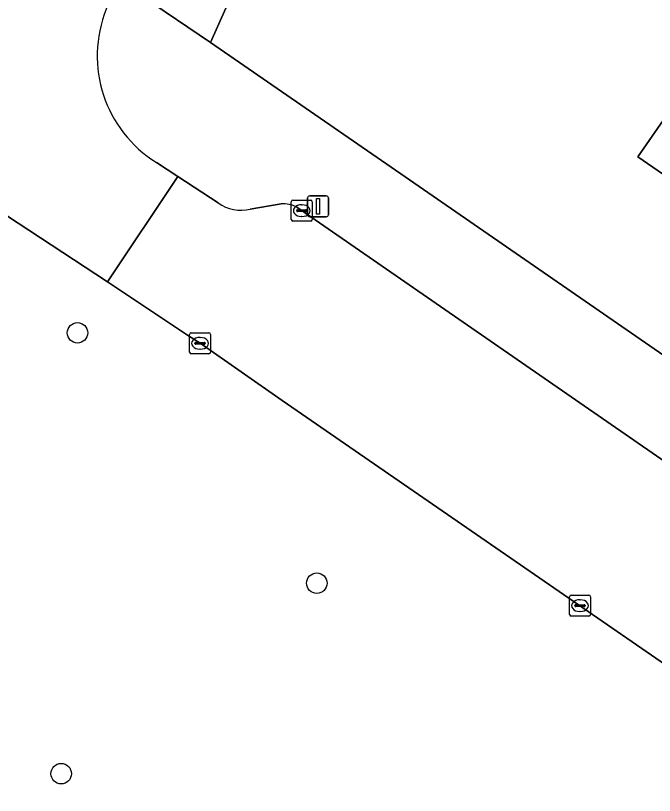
# Model space of a CAD drawing. Extents: x 162803 to 163818, y 381639 to 382475.
# Drawn here: x 163137.93 to 163168.45, y 381969.97 to 382007.24 of the extents above; entities that cross this region are included whole.
import ezdxf

# ---------------------------------------------------------------- set-up
doc = ezdxf.new("R2010")
doc.units = 0
for name, color, linetype in [('IMGEO_Boom', 7, 'Continuous'), ('IMGEO_Erf', 7, 'Continuous'), ('IMGEO_Kolk', 7, 'Continuous'), ('IMGEO_Lichtmast', 7, 'Continuous'), ('IMGEO_Loofbos', 7, 'Continuous'), ('IMGEO_Pand', 7, 'Continuous'), ('IMGEO_Rijbaan_lokaal_gesloten', 7, 'Continuous'), ('IMGEO_Rijbaan_lokaal_open', 7, 'Continuous'), ('IMGEO_Voetpad_open', 7, 'Continuous')]:
    doc.layers.add(name, color=color, linetype=linetype)

msp = doc.modelspace()

# ---------------------------------------------------------------- linework, layer by layer
at = {"layer": 'IMGEO_Boom'}
for centre in [(163140.892, 381992.079), (163152.324, 381980.111), (163140.112, 381971.006)]:
    msp.add_circle(centre, 0.489, dxfattribs=at)
at = {"layer": 'IMGEO_Erf'}
for points in [[(163181.042, 382027.961), (163158.644, 382035.308), (163157.261, 382031.134), (163152.976, 382019.388), (163149.842, 382011.784), (163147.249, 382005.964), (163155.874, 382000), (163183.007, 381981.238)], [(163171.797, 381997.646), (163168.37, 382000), (163167.654, 382000.492), (163170.503, 382004.602)]]:
    msp.add_lwpolyline(points, dxfattribs=at)
at = {"layer": 'IMGEO_Kolk'}
for p, q in [((163151.104, 381997.493), (163151.104, 381998.345)), ((163151.179, 381998.419), (163152.031, 381998.419)), ((163152.105, 381998.345), (163152.105, 381997.493)), ((163151.406, 381997.962), (163151.804, 381997.962)), ((163151.592, 381998.199), (163151.617, 381998.199)), ((163151.363, 381997.913), (163151.363, 381997.925)), ((163151.801, 381997.876), (163151.403, 381997.876)), ((163151.615, 381997.639), (163151.59, 381997.639)), ((163151.847, 381997.925), (163151.847, 381997.913)), ((163152.031, 381997.419), (163151.179, 381997.419)), ((163146.245, 381991.152), (163146.245, 381992.004)), ((163146.32, 381992.078), (163147.172, 381992.078)), ((163147.246, 381992.004), (163147.246, 381991.152)), ((163146.547, 381991.621), (163146.945, 381991.621)), ((163146.733, 381991.858), (163146.758, 381991.858)), ((163146.504, 381991.572), (163146.504, 381991.584)), ((163146.942, 381991.535), (163146.544, 381991.535)), ((163146.756, 381991.298), (163146.731, 381991.298)), ((163146.988, 381991.584), (163146.988, 381991.572)), ((163147.172, 381991.078), (163146.32, 381991.078)), ((163164.396, 381978.612), (163164.396, 381979.464)), ((163164.471, 381979.538), (163165.323, 381979.538)), ((163164.884, 381979.318), (163164.909, 381979.318)), ((163165.397, 381979.464), (163165.397, 381978.612)), ((163164.655, 381979.032), (163164.655, 381979.044)), ((163165.093, 381978.995), (163164.695, 381978.995)), ((163164.698, 381979.081), (163165.096, 381979.081)), ((163165.139, 381979.044), (163165.139, 381979.032)), ((163164.907, 381978.758), (163164.882, 381978.758)), ((163165.323, 381978.538), (163164.471, 381978.538))]:
    msp.add_line(p, q, dxfattribs=at)
for points in [[(163151.104, 381997.493), (163151.104, 381998.345)], [(163151.179, 381998.419), (163152.031, 381998.419)], [(163152.105, 381998.345), (163152.105, 381997.493)], [(163152.031, 381997.419), (163151.179, 381997.419)], [(163146.245, 381991.152), (163146.245, 381992.004)], [(163146.32, 381992.078), (163147.172, 381992.078)], [(163147.246, 381992.004), (163147.246, 381991.152)], [(163147.172, 381991.078), (163146.32, 381991.078)], [(163164.396, 381978.612), (163164.396, 381979.464)], [(163164.471, 381979.538), (163165.323, 381979.538)], [(163165.397, 381979.464), (163165.397, 381978.612)], [(163165.323, 381978.538), (163164.471, 381978.538)]]:
    msp.add_lwpolyline(points, dxfattribs=at)
for centre, radius, start, end in [((163151.181, 381998.343), 0.0765, 91.552, 178.448), ((163151.181, 381998.343), 0.0765, 91.552, 178.448), ((163152.029, 381998.343), 0.0765, 1.552, 88.448), ((163152.029, 381998.343), 0.0765, 1.552, 88.448), ((163151.403, 381997.922), 0.0403, 85.8775, 175.7526), ((163151.808, 381997.924), 0.0386, 1.7309, 96.639), ((163151.4, 381997.912), 0.0366, 178.938, 274.7102), ((163151.804, 381997.919), 0.043, 264.8664, 352.4533), ((163151.181, 381997.495), 0.0765, 181.552, 268.448), ((163151.181, 381997.495), 0.0765, 181.552, 268.448), ((163152.029, 381997.495), 0.0765, 271.552, 358.448), ((163152.029, 381997.495), 0.0765, 271.552, 358.448), ((163146.322, 381992.002), 0.0765, 91.552, 178.448), ((163146.322, 381992.002), 0.0765, 91.552, 178.448), ((163147.17, 381992.002), 0.0765, 1.552, 88.448), ((163147.17, 381992.002), 0.0765, 1.552, 88.448), ((163146.544, 381991.581), 0.0403, 85.8775, 175.7526), ((163146.949, 381991.583), 0.0386, 1.7309, 96.639), ((163146.541, 381991.571), 0.0366, 178.938, 274.7102), ((163146.945, 381991.578), 0.043, 264.8664, 352.4533), ((163146.322, 381991.154), 0.0765, 181.552, 268.448), ((163146.322, 381991.154), 0.0765, 181.552, 268.448), ((163147.17, 381991.154), 0.0765, 271.552, 358.448), ((163147.17, 381991.154), 0.0765, 271.552, 358.448), ((163164.473, 381979.462), 0.0765, 91.552, 178.448), ((163164.473, 381979.462), 0.0765, 91.552, 178.448), ((163165.321, 381979.462), 0.0765, 1.552, 88.448), ((163165.321, 381979.462), 0.0765, 1.552, 88.448), ((163164.695, 381979.041), 0.0403, 85.8775, 175.7526), ((163164.692, 381979.031), 0.0366, 178.938, 274.7102), ((163165.096, 381979.038), 0.043, 264.8664, 352.4533), ((163165.1, 381979.043), 0.0386, 1.7309, 96.639), ((163164.473, 381978.614), 0.0765, 181.552, 268.448), ((163164.473, 381978.614), 0.0765, 181.552, 268.448), ((163165.321, 381978.614), 0.0765, 271.552, 358.448), ((163165.321, 381978.614), 0.0765, 271.552, 358.448)]:
    msp.add_arc(centre, radius, start, end, dxfattribs=at)
for centre, major_axis, ratio, start_param, end_param in [((163151.591, 381997.919), (-0.387, 0.002), 0.722429, 4.712389, 7.853982), ((163151.616, 381997.919), (-0.39, 0.002), 0.717154, 1.570796, 4.712389), ((163146.732, 381991.578), (-0.387, 0.002), 0.722429, 4.712389, 7.853982), ((163146.757, 381991.578), (-0.39, 0.002), 0.717154, 1.570796, 4.712389), ((163164.883, 381979.038), (-0.387, 0.002), 0.722429, 4.712389, 7.853982), ((163164.908, 381979.038), (-0.39, 0.002), 0.717154, 1.570796, 4.712389)]:
    msp.add_ellipse(centre, major_axis=major_axis, ratio=ratio, start_param=start_param, end_param=end_param, dxfattribs=at)
at = {"layer": 'IMGEO_Lichtmast'}
for p, q in [((163151.886, 381997.727), (163151.886, 381998.527)), ((163151.886, 381998.527), (163151.886, 381997.727)), ((163151.986, 381998.627), (163152.776, 381998.627)), ((163152.776, 381998.627), (163151.986, 381998.627)), ((163152.876, 381998.527), (163152.876, 381997.727)), ((163152.876, 381997.727), (163152.876, 381998.527)), ((163152.776, 381997.627), (163151.986, 381997.627)), ((163151.986, 381997.627), (163152.776, 381997.627))]:
    msp.add_line(p, q, dxfattribs=at)
msp.add_lwpolyline([(163152.306, 381998.502), (163152.456, 381998.502), (163152.456, 381997.752), (163152.306, 381997.752), (163152.306, 381998.502)], dxfattribs=at)
for centre, start, end in [((163151.986, 381998.527), 90, 180), ((163151.986, 381998.527), 90, 180), ((163152.776, 381998.527), 0, 90), ((163152.776, 381998.527), 360, 90), ((163151.986, 381997.727), 180, 270), ((163151.986, 381997.727), 180, 270), ((163152.776, 381997.727), 270, 0), ((163152.776, 381997.727), 270, 0)]:
    msp.add_arc(centre, 0.1, start, end, dxfattribs=at)
at = {"layer": 'IMGEO_Loofbos'}
for points in [[(163150.669, 381988.849), (163146.746, 381991.578), (163146.202, 381991.939), (163142.323, 381994.518), (163136.424, 381998.396)], [(163179.602, 381961.628), (163181.399, 381964.068), (163183.143, 381966.437), (163150.669, 381988.849)]]:
    msp.add_lwpolyline(points, dxfattribs=at)
at = {"layer": 'IMGEO_Pand'}
msp.add_lwpolyline([(163174.897, 382001.714), (163175.645, 382002.802), (163180.237, 382009.481), (163175.55, 382011.886), (163174.79, 382010.79), (163171.316, 382005.776), (163170.503, 382004.602), (163167.654, 382000.492), (163168.37, 382000), (163171.797, 381997.646), (163170.009, 381995.052), (163175.126, 381991.526), (163179.809, 381998.321), (163177.378, 382000)], close=True, dxfattribs=at)
at = {"layer": 'IMGEO_Rijbaan_lokaal_gesloten'}
for points in [[(163147.613, 381998.289), (163145.683, 381999.556), (163142.323, 381994.518), (163146.202, 381991.939), (163146.746, 381991.578), (163150.669, 381988.849), (163183.143, 381966.437), (163185.654, 381964.704), (163234.179, 381931.215), (163243.291, 381924.954), (163246.695, 381929.842), (163245.694, 381930.515)], [(163150.62, 381998.244), (163149.145, 381997.998)], [(163243.932, 381934.221), (163230.147, 381943.717), (163227.132, 381945.793), (163225.965, 381946.597), (163204.468, 381961.524), (163201.611, 381963.498), (163184.354, 381975.377), (163181.471, 381977.362), (163171.343, 381984.279), (163151.372, 381998.08)]]:
    msp.add_lwpolyline(points, dxfattribs=at)
for centre, radius, start, end in [((163148.696, 381999.811), 1.868, 234.5709, 283.919), ((163150.711, 381996.857), 1.39, 61.623, 93.7716)]:
    msp.add_arc(centre, radius, start, end, dxfattribs=at)
at = {"layer": 'IMGEO_Rijbaan_lokaal_open'}
msp.add_lwpolyline([(163129.21, 382009.641), (163128.383, 382010.14), (163125.34, 382004.935), (163130.588, 382001.916), (163131.554, 382001.361), (163134.441, 381999.67), (163136.424, 381998.396), (163142.323, 381994.518), (163145.683, 381999.556), (163144.665, 382000.217)], dxfattribs=at)
msp.add_arc((163147.836, 382005.311), 6, 158.1214, 238.0954, dxfattribs=at)
at = {"layer": 'IMGEO_Voetpad_open'}
for points in [[(163152.905, 382034.812), (163152.342, 382033.275), (163149.261, 382024.736), (163148.28, 382022.097), (163147.599, 382020.265), (163146.235, 382017.05), (163143.832, 382011.14), (163142.874, 382008.938), (163147.249, 382005.964), (163149.842, 382011.784), (163152.976, 382019.388), (163157.261, 382031.134)], [(163155.874, 382000), (163147.249, 382005.964), (163142.874, 382008.938), (163142.268, 382007.547)], [(163144.665, 382000.217), (163145.683, 381999.556), (163147.613, 381998.289)], [(163151.372, 381998.08), (163171.343, 381984.279), (163181.471, 381977.362), (163183.007, 381981.238), (163155.874, 382000)], [(163149.145, 381997.998), (163150.62, 381998.244)]]:
    msp.add_lwpolyline(points, dxfattribs=at)
for centre, radius, start, end in [((163147.836, 382005.311), 6, 158.1214, 238.0954), ((163148.696, 381999.811), 1.868, 234.5709, 283.919), ((163150.711, 381996.857), 1.39, 61.623, 93.7716)]:
    msp.add_arc(centre, radius, start, end, dxfattribs=at)

doc.saveas('drawing.dxf')
